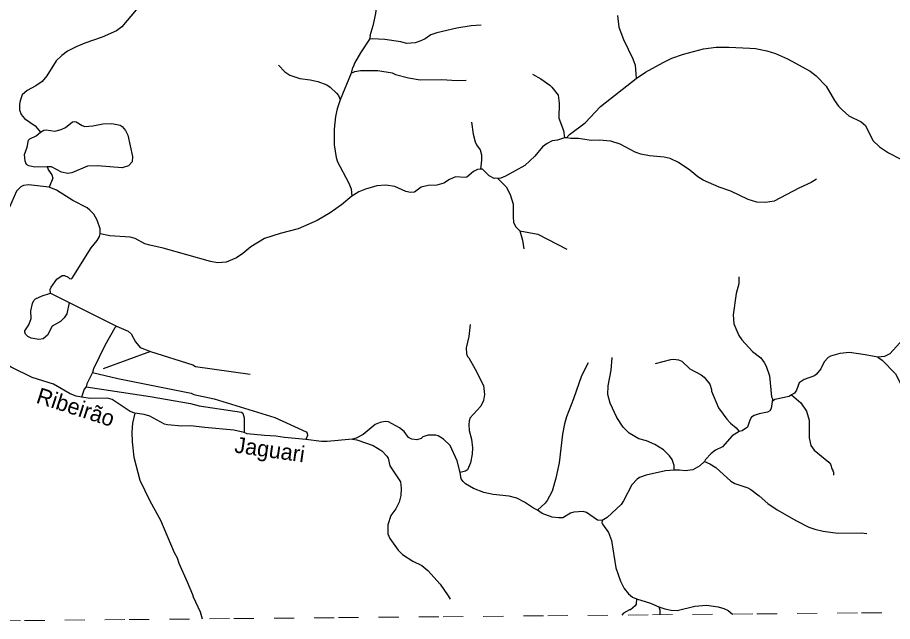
# Model space of a CAD drawing. Extents: x 346.5 to 372.4, y 7400.3 to 7428.2.
# Drawn here: x 364.517 to 368.874, y 7400.489 to 7403.497 of the extents above; entities that cross this region are included whole.
import ezdxf
from ezdxf.enums import TextEntityAlignment as Align

# ---------------------------------------------------------------- set-up
doc = ezdxf.new("R2010")
doc.units = 0
doc.header["$LTSCALE"] = 0.032
doc.linetypes.add('SHORT_DASHED', pattern=[2.7, 1.5, -1.2])
for name, color, linetype, lineweight in [('1', 7, 'Continuous', 25), ('2', 7, 'Continuous', 25), ('53', 7, 'SHORT_DASHED', 13), ('7', 7, 'Continuous', 25)]:
    doc.layers.add(name, color=color, linetype=linetype, lineweight=lineweight)
doc.layers.add('61', color=7, linetype='Continuous')

msp = doc.modelspace()

# ---------------------------------------------------------------- linework, layer by layer
at = {"layer": '1'}
for p, q in [((364.7739, 7402.077), (365.0095, 7401.9597)), ((365.1783, 7401.834), (364.9441, 7401.7471))]:
    msp.add_line(p, q, dxfattribs=at)
for points in [[(365.0095, 7401.9597), (365.002, 7401.9522), (364.952, 7401.8634), (364.8946, 7401.7479), (364.8896, 7401.729)], [(365.0095, 7401.9597), (365.0676, 7401.9343), (365.0827, 7401.9224), (365.1042, 7401.8817), (365.1274, 7401.853), (365.1783, 7401.834)], [(365.1783, 7401.834), (365.3896, 7401.7678), (365.4039, 7401.7598), (365.6757, 7401.7208)], [(364.8896, 7401.729), (364.862, 7401.6729), (364.8594, 7401.6585)], [(364.8896, 7401.729), (365.0166, 7401.7), (365.3816, 7401.6259), (365.3943, 7401.6203), (365.4964, 7401.598), (365.7976, 7401.5048), (365.9538, 7401.433), (365.9599, 7401.4267), (365.9602, 7401.4155), (365.9534, 7401.3961)], [(364.8594, 7401.6585), (364.8482, 7401.6466), (364.8353, 7401.6058)], [(364.8594, 7401.6585), (365.1776, 7401.6092), (365.3784, 7401.5749), (365.4214, 7401.5637), (365.6326, 7401.5319), (365.6382, 7401.5271), (365.6462, 7401.504), (365.645, 7401.4309)]]:
    msp.add_lwpolyline(points, dxfattribs=at)
at = {"layer": '2'}
for points in [[(364.6311, 7402.9256), (364.6476, 7402.9351), (364.659, 7402.9376), (364.702, 7402.9316), (364.7336, 7402.9387), (364.7551, 7402.9484), (364.7915, 7402.9767), (364.7991, 7402.9795), (364.8085, 7402.9777), (364.8394, 7402.959), (364.8522, 7402.9548), (364.892, 7402.9569), (364.9417, 7402.9679), (364.986, 7402.9683), (365.0278, 7402.9614), (365.0385, 7402.9542), (365.0552, 7402.9346), (365.0667, 7402.9104), (365.0902, 7402.8043), (365.0884, 7402.7774), (365.0692, 7402.7579), (365.0382, 7402.7476), (364.9151, 7402.7587), (364.8648, 7402.7568), (364.7868, 7402.7238), (364.7677, 7402.7194), (364.7366, 7402.7275), (364.6855, 7402.7529), (364.665, 7402.7531), (364.6038, 7402.7521), (364.5734, 7402.7576), (364.5612, 7402.7655), (364.5554, 7402.781), (364.5515, 7402.8142), (364.5649, 7402.8507), (364.5708, 7402.8863), (364.5777, 7402.8928), (364.6092, 7402.9082)], [(364.5846, 7401.9981), (364.5837, 7402.0358), (364.5907, 7402.0734), (364.5979, 7402.0884), (364.6058, 7402.0954), (364.6395, 7402.1113), (364.6805, 7402.1237), (364.7739, 7402.077), (364.7618, 7402.0217), (364.7494, 7402.0013), (364.731, 7401.983), (364.6891, 7401.9597), (364.6667, 7401.9146), (364.645, 7401.8973), (364.6224, 7401.8939), (364.5853, 7401.9002), (364.568, 7401.9085), (364.5573, 7401.9203), (364.553, 7401.9305), (364.5536, 7401.9375), (364.5733, 7401.9668)]]:
    msp.add_lwpolyline(points, close=True, dxfattribs=at)
at = {"layer": '53'}
msp.add_lwpolyline([(364.0311, 7400.4895), (364.5521, 7400.4943), (365.0732, 7400.4991), (365.5942, 7400.5039), (366.1152, 7400.5086), (366.6362, 7400.5134), (367.1572, 7400.5181), (367.6782, 7400.5228), (368.1992, 7400.5275), (368.7203, 7400.5322), (369.2413, 7400.5368), (369.7623, 7400.5415), (370.2833, 7400.5461), (370.8043, 7400.5507), (371.3253, 7400.5553), (371.8463, 7400.5598), (372.3673, 7400.5644)], dxfattribs=at)
at = {"layer": '7'}
for points in [[(366.3114, 7403.6891), (366.3135, 7403.6767), (366.3116, 7403.6175), (366.2997, 7403.5171), (366.2869, 7403.4549), (366.271, 7403.4063), (366.2731, 7403.4056), (366.2689, 7403.3884)], [(365.1082, 7403.5354), (365.0365, 7403.4509), (365.0102, 7403.4302), (364.9385, 7403.3991), (364.8524, 7403.3696), (364.8094, 7403.3513), (364.7664, 7403.329), (364.7369, 7403.3075), (364.7098, 7403.2812), (364.6635, 7403.2063), (364.6396, 7403.1784), (364.6086, 7403.1568), (364.5655, 7403.1337), (364.5408, 7403.1122), (364.5296, 7403.0819), (364.5273, 7403.066), (364.5272, 7403.0373), (364.5344, 7403.0134), (364.552, 7402.9935), (364.6046, 7402.9568), (364.6311, 7402.9256)], [(367.5038, 7403.5059), (367.5118, 7403.4485), (367.5349, 7403.3864), (367.5811, 7403.2907), (367.5923, 7403.2589), (367.5963, 7403.2158), (367.5976, 7403.1931)], [(366.8265, 7403.4581), (366.7762, 7403.4549), (366.7045, 7403.4437), (366.6041, 7403.4198), (366.5746, 7403.4103), (366.5475, 7403.3903), (366.526, 7403.38), (366.4973, 7403.3712), (366.4543, 7403.368), (366.4256, 7403.3752), (366.3459, 7403.3864), (366.2833, 7403.3907), (366.2689, 7403.3884)], [(366.2689, 7403.3884), (366.2255, 7403.321), (366.1945, 7403.27), (366.1881, 7403.2501), (366.1849, 7403.2485), (366.1782, 7403.2188), (366.1238, 7403.0874)], [(367.5976, 7403.1931), (367.6433, 7403.2238), (367.7326, 7403.2732), (367.7756, 7403.2947), (367.833, 7403.3146), (367.9334, 7403.3409), (367.9956, 7403.3489), (368.0593, 7403.3497), (368.1629, 7403.3449), (368.1916, 7403.3425), (368.249, 7403.3306), (368.292, 7403.3178), (368.351, 7403.2915), (368.4634, 7403.2302), (368.4945, 7403.2063), (368.5438, 7403.1553), (368.5853, 7403.0835), (368.6052, 7403.0556), (368.6228, 7403.0373), (368.657, 7403.007), (368.7176, 7402.9767), (368.7399, 7402.9584), (368.7766, 7402.8843), (368.8084, 7402.8524), (368.8547, 7402.8237), (368.9121, 7402.7934)], [(365.8167, 7403.2597), (365.8478, 7403.2262), (365.8725, 7403.2102), (365.9235, 7403.1935), (365.9745, 7403.1871), (366.0128, 7403.1784), (366.0574, 7403.1608), (366.0741, 7403.1504), (366.1052, 7403.1202), (366.1145, 7403.109), (366.1238, 7403.0874)], [(366.1782, 7403.2188), (366.1963, 7403.2281), (366.2248, 7403.2325), (366.3108, 7403.2325), (366.3826, 7403.2214), (366.3993, 7403.2134), (366.4638, 7403.1967), (366.5212, 7403.1871), (366.628, 7403.1879), (366.7061, 7403.1831), (366.7515, 7403.1855)], [(367.0815, 7403.215), (367.1221, 7403.1919), (367.1675, 7403.1592), (367.1779, 7403.1505), (367.209, 7403.1098), (367.2146, 7403.0708), (367.213, 7402.9959), (367.2361, 7402.9337), (367.2399, 7402.897)], [(367.2508, 7402.8972), (367.2656, 7402.9146), (367.3437, 7402.9728), (367.4202, 7403.0532), (367.5976, 7403.1931)], [(366.1238, 7403.0874), (366.1084, 7403.0421), (366.0996, 7403.0038), (366.0933, 7402.9401), (366.094, 7402.8636), (366.1044, 7402.7998), (366.1108, 7402.7775), (366.1658, 7402.6755), (366.1778, 7402.6432), (366.1809, 7402.6068)], [(366.7778, 7402.9759), (366.7858, 7402.9162), (366.7954, 7402.8779), (366.8025, 7402.862), (366.8201, 7402.8381), (366.8272, 7402.8126), (366.828, 7402.7871), (366.822, 7402.7417)], [(367.2399, 7402.897), (367.2302, 7402.8943), (367.2061, 7402.8853), (367.1795, 7402.8819), (367.154, 7402.8699), (367.1309, 7402.8532), (367.0926, 7402.807), (367.0432, 7402.7592), (366.9468, 7402.7066), (366.9241, 7402.6967), (366.9089, 7402.6946)], [(368.4961, 7402.6922), (368.469, 7402.6755), (368.4076, 7402.6476), (368.2841, 7402.5822), (368.241, 7402.5751), (368.198, 7402.5775), (368.155, 7402.5902), (368.0689, 7402.6317), (368.0115, 7402.6516), (367.9318, 7402.6874), (367.9039, 7402.7034), (367.8649, 7402.736), (367.8091, 7402.7743), (367.7661, 7402.7942), (367.7374, 7402.8006), (367.664, 7402.8078), (367.621, 7402.8165), (367.5923, 7402.8261), (367.5182, 7402.866), (367.4712, 7402.8803), (367.4138, 7402.8867), (367.374, 7402.8843), (367.3102, 7402.8946), (367.2719, 7402.8938), (367.2508, 7402.8972), (367.2399, 7402.897)], [(364.665, 7402.7531), (364.6708, 7402.7371), (364.6878, 7402.7141), (364.693, 7402.6962), (364.6739, 7402.6512)], [(366.822, 7402.7417), (366.8076, 7402.7403), (366.7874, 7402.7297), (366.7547, 7402.7026), (366.7452, 7402.7002), (366.6973, 7402.7034), (366.6679, 7402.6898), (366.6392, 7402.6715), (366.6057, 7402.6619), (366.5611, 7402.6595), (366.5276, 7402.6516), (366.4941, 7402.6269), (366.4734, 7402.6261), (366.4511, 7402.6309), (366.3953, 7402.6548), (366.3507, 7402.6627), (366.306, 7402.6579), (366.2503, 7402.6428), (366.2168, 7402.6293), (366.1905, 7402.613), (366.1809, 7402.6068)], [(366.9089, 7402.6946), (366.8966, 7402.6967), (366.8902, 7402.6946), (366.8663, 7402.7082), (366.8323, 7402.741), (366.822, 7402.7417)], [(366.9089, 7402.6946), (366.9508, 7402.6532), (366.9707, 7402.6149), (366.985, 7402.5671), (366.9842, 7402.5065), (366.9874, 7402.4763), (366.9978, 7402.4539), (367.0188, 7402.435)], [(364.6739, 7402.6512), (364.5719, 7402.6643), (364.5464, 7402.6603), (364.5336, 7402.654), (364.5121, 7402.6317), (364.4762, 7402.5528), (364.4316, 7402.5026), (364.3918, 7402.477), (364.3647, 7402.4651), (364.3306, 7402.4671), (364.3242, 7402.4731)], [(364.9289, 7402.419), (364.9278, 7402.4449), (364.913, 7402.4874), (364.897, 7402.5169), (364.8771, 7402.5376), (364.8636, 7402.5496), (364.7919, 7402.5862), (364.7105, 7402.6364), (364.6739, 7402.6512)], [(366.1809, 7402.6068), (366.1299, 7402.5639), (366.0733, 7402.5241), (366.0096, 7402.4858), (365.914, 7402.4444), (365.8247, 7402.4221), (365.7466, 7402.3966), (365.6781, 7402.3551), (365.639, 7402.3224), (365.6071, 7402.3009), (365.5553, 7402.2786), (365.5131, 7402.2754), (365.4772, 7402.2826), (365.2429, 7402.3487), (365.176, 7402.3631), (365.1505, 7402.3702), (365.1027, 7402.3966), (365.0772, 7402.4037), (364.9767, 7402.4093), (364.9289, 7402.419)], [(364.6805, 7402.1237), (364.6798, 7402.1423), (364.6842, 7402.1543), (364.7121, 7402.1941), (364.74, 7402.2117), (364.7504, 7402.2117), (364.7695, 7402.2045), (364.7759, 7402.1965), (364.7855, 7402.1957), (364.7895, 7402.1997), (364.8843, 7402.3495), (364.9138, 7402.3862), (364.9258, 7402.407), (364.9289, 7402.419)], [(367.0188, 7402.435), (367.1078, 7402.4181), (367.252, 7402.3432)], [(367.0188, 7402.435), (367.0321, 7402.3886), (367.0376, 7402.3448)], [(368.1087, 7402.2061), (368.1087, 7402.1702), (368.096, 7402.1224), (368.08, 7402.0156), (368.084, 7401.971), (368.1095, 7401.9128), (368.1239, 7401.8921), (368.1773, 7401.8339), (368.2179, 7401.802), (368.2346, 7401.7797), (368.2442, 7401.7606), (368.2617, 7401.7128), (368.2713, 7401.6084), (368.2758, 7401.5984), (368.2745, 7401.5846)], [(369.2855, 7402.0058), (369.2659, 7402.006), (369.2372, 7402.0013), (369.1798, 7402.0045), (369.1225, 7402.0045), (369.0938, 7402.0005), (369.0244, 7401.9782), (369.0005, 7401.9638), (368.9615, 7401.9335), (368.8602, 7401.8228), (368.8346, 7401.8088), (368.8015, 7401.806)], [(366.7715, 7401.9686), (366.7635, 7401.9088), (366.7507, 7401.8515), (366.7523, 7401.8228), (366.7571, 7401.8084), (366.7635, 7401.8028), (366.7954, 7401.7463), (366.8368, 7401.6642), (366.8416, 7401.6203), (366.8368, 7401.5901), (366.8233, 7401.5614), (366.7699, 7401.5024), (366.7667, 7401.4865), (366.7643, 7401.4705), (366.7659, 7401.4402), (366.7778, 7401.3972), (366.7826, 7401.3542), (366.781, 7401.3223), (366.773, 7401.2793), (366.7579, 7401.245), (366.7483, 7401.2378), (366.7204, 7401.2307)], [(365.1011, 7401.5269), (365.0777, 7401.5345), (364.9879, 7401.594), (364.9656, 7401.6012), (364.8811, 7401.5996), (364.8353, 7401.6058), (364.8085, 7401.6113), (364.7783, 7401.6227), (364.6954, 7401.6713), (364.5894, 7401.704), (364.4858, 7401.755), (364.4221, 7401.7933), (364.379, 7401.8108), (364.3503, 7401.8164), (364.3201, 7401.8204), (364.2563, 7401.8132), (364.2117, 7401.8052), (364.1518, 7401.7845), (364.1416, 7401.7836)], [(367.787, 7401.2424), (367.7866, 7401.2655), (367.7764, 7401.296), (367.7636, 7401.3151), (367.7342, 7401.3438), (367.6911, 7401.3709), (367.6497, 7401.3884), (367.6114, 7401.3996), (367.562, 7401.4267), (367.5325, 7401.4578), (367.5015, 7401.5056), (367.4688, 7401.5773), (367.4568, 7401.6203), (367.4576, 7401.6634), (367.4728, 7401.7415), (367.4776, 7401.8044)], [(368.8015, 7401.806), (368.7383, 7401.818), (368.6602, 7401.8283), (368.6124, 7401.8235), (368.5646, 7401.81), (368.5534, 7401.8044), (368.5343, 7401.7829), (368.5168, 7401.7471), (368.496, 7401.7207), (368.4849, 7401.7128), (368.4339, 7401.6952), (368.41, 7401.6777), (368.3964, 7401.6411), (368.3861, 7401.6267), (368.3718, 7401.6178)], [(368.8015, 7401.806), (368.8224, 7401.7905), (368.8889, 7401.7224), (368.9216, 7401.6586), (368.9622, 7401.5892), (368.9973, 7401.5151), (369.0292, 7401.4769), (369.0627, 7401.4434), (369.1256, 7401.3876), (369.1671, 7401.3589), (369.3073, 7401.3023), (369.3711, 7401.2729), (369.4205, 7401.2458), (369.595, 7401.0999), (369.6269, 7401.0617), (369.654, 7401.0155)], [(367.3588, 7401.7773), (367.3253, 7401.7128), (367.2855, 7401.598), (367.2504, 7401.5088), (367.2401, 7401.4737), (367.2305, 7401.4227), (367.2146, 7401.2793), (367.1978, 7401.2027), (367.1787, 7401.139), (367.154, 7401.0912), (367.1444, 7401.0784), (367.1055, 7401.044)], [(367.6935, 7401.7734), (367.7708, 7401.7941), (367.7852, 7401.7957), (367.8083, 7401.7925), (367.825, 7401.7853), (367.8649, 7401.7478), (367.9214, 7401.7176), (367.9366, 7401.7056), (367.9637, 7401.6713), (367.9732, 7401.645), (367.9732, 7401.6363), (368.0067, 7401.5534), (368.0482, 7401.4968), (368.0665, 7401.4769), (368.096, 7401.4538), (368.1103, 7401.4351)], [(368.2745, 7401.5846), (368.2697, 7401.5502), (368.2625, 7401.5382), (368.2522, 7401.5311), (368.2092, 7401.5231), (368.1844, 7401.5151), (368.1725, 7401.5064), (368.1637, 7401.4912), (368.1518, 7401.457), (368.1261, 7401.4393), (368.1103, 7401.4351)], [(368.3718, 7401.6178), (368.3596, 7401.6092), (368.2873, 7401.5945), (368.2745, 7401.5846)], [(368.3718, 7401.6178), (368.4179, 7401.5781), (368.4458, 7401.5359), (368.4586, 7401.4912), (368.4594, 7401.4036), (368.4681, 7401.3653), (368.4841, 7401.3422), (368.5574, 7401.2824), (368.5646, 7401.2729), (368.5741, 7401.2466), (368.5773, 7401.245), (368.5773, 7401.2386), (368.5805, 7401.2354), (368.5805, 7401.2179)], [(365.1011, 7401.5269), (365.0899, 7401.4769), (365.0867, 7401.4323), (365.0875, 7401.3844), (365.0963, 7401.3079), (365.1266, 7401.1932), (365.176, 7401.0896), (365.2286, 7400.9939), (365.2971, 7400.833), (365.3114, 7400.8059), (365.3194, 7400.7804), (365.3609, 7400.6863), (365.388, 7400.6233), (365.3911, 7400.613), (365.4262, 7400.5381), (365.4356, 7400.5024)], [(366.1846, 7401.3972), (366.059, 7401.386), (366.0303, 7401.386), (365.9534, 7401.3961), (365.847, 7401.4051), (365.804, 7401.4123), (365.7466, 7401.4155), (365.6605, 7401.4243), (365.645, 7401.4309), (365.5936, 7401.4418), (365.4501, 7401.4546), (365.3784, 7401.4641), (365.3354, 7401.4625), (365.2636, 7401.4681), (365.2493, 7401.4721), (365.176, 7401.5119), (365.1473, 7401.5199), (365.1011, 7401.5269)], [(366.7204, 7401.2307), (366.7069, 7401.2888), (366.671, 7401.3653), (366.6384, 7401.398), (366.6121, 7401.4139), (366.5993, 7401.4179), (366.5611, 7401.4171), (366.5356, 7401.4083), (366.5268, 7401.4012), (366.5053, 7401.3948), (366.4798, 7401.3972), (366.4646, 7401.4059), (366.4423, 7401.4354), (366.4184, 7401.453), (366.3642, 7401.4833), (366.3475, 7401.4848), (366.322, 7401.4809), (366.2981, 7401.4697), (366.2383, 7401.4211), (366.2039, 7401.402), (366.1846, 7401.3972)], [(368.1103, 7401.4351), (368.0753, 7401.4147), (368.0275, 7401.3597), (367.9924, 7401.3422), (367.9717, 7401.3255), (367.9435, 7401.2959), (367.938, 7401.2863)], [(366.1846, 7401.3972), (366.2062, 7401.3945), (366.2877, 7401.3653), (366.3315, 7401.339), (366.3562, 7401.3127), (366.3618, 7401.3032), (366.3706, 7401.2649), (366.424, 7401.1852), (366.428, 7401.1517), (366.4256, 7401.1167), (366.4168, 7401.0832), (366.4001, 7401.0497), (366.3762, 7401.0171), (366.3602, 7400.97), (366.361, 7400.9254), (366.3706, 7400.9031), (366.4128, 7400.8441), (366.4343, 7400.8226), (366.4854, 7400.7891), (366.53, 7400.7676), (366.5603, 7400.7437), (366.6208, 7400.6752), (366.6607, 7400.6178), (366.6718, 7400.601)], [(367.938, 7401.2863), (367.9151, 7401.2641), (367.8792, 7401.245), (367.841, 7401.2394), (367.8131, 7401.2431), (367.787, 7401.2424)], [(367.938, 7401.2863), (367.9645, 7401.2753), (367.9948, 7401.2561), (368.0697, 7401.1884), (368.0888, 7401.1772), (368.1534, 7401.1549), (368.1677, 7401.1469), (368.2108, 7401.1159), (368.2538, 7401.0776), (368.3, 7401.0457), (368.3956, 7400.9899), (368.4578, 7400.9589), (368.4865, 7400.9485), (368.5295, 7400.9389), (368.6013, 7400.9294), (368.7192, 7400.9302), (368.7455, 7400.927)], [(367.1055, 7401.044), (367.0855, 7401.0533), (367.0408, 7401.0832), (367.0026, 7401.1039), (366.9643, 7401.1127), (366.8846, 7401.1222), (366.8384, 7401.1318), (366.7874, 7401.1509), (366.7475, 7401.1756), (366.7356, 7401.186), (366.7268, 7401.1996), (366.7204, 7401.2307)], [(367.787, 7401.2424), (367.7437, 7401.2394), (367.6465, 7401.2187), (367.6146, 7401.2067), (367.6027, 7401.1987), (367.5764, 7401.1693), (367.5349, 7401.0896), (367.5222, 7401.072), (367.4536, 7401.0067), (367.4275, 7400.9916)], [(367.4275, 7400.9916), (367.4048, 7400.9937), (367.35, 7401.033), (367.3341, 7401.0378), (367.2863, 7401.0338), (367.2704, 7401.0282), (367.2321, 7401.0059), (367.2114, 7401.0051), (367.1795, 7401.0091), (367.1295, 7401.0271), (367.1055, 7401.044)], [(367.4275, 7400.9916), (367.4267, 7400.9814), (367.4302, 7400.9739), (367.46, 7400.9318), (367.4752, 7400.8935), (367.4967, 7400.7565), (367.5198, 7400.6895), (367.5381, 7400.6544), (367.5596, 7400.6265), (367.5796, 7400.6114), (367.5986, 7400.6029)], [(367.5986, 7400.6029), (367.5971, 7400.5755), (367.5923, 7400.5676), (367.5692, 7400.5484), (367.5636, 7400.5484), (367.5349, 7400.5317), (367.5255, 7400.5214)], [(367.5986, 7400.6029), (367.6688, 7400.5811), (367.7111, 7400.5622)], [(367.7111, 7400.5622), (367.7407, 7400.5519), (367.7724, 7400.5452), (367.8011, 7400.5436), (367.8904, 7400.5652), (367.9478, 7400.5715), (368.0051, 7400.5628), (368.0338, 7400.5548), (368.0562, 7400.5439), (368.0767, 7400.5264)], [(367.7111, 7400.5622), (367.715, 7400.5477), (367.7156, 7400.5232)]]:
    msp.add_lwpolyline(points, dxfattribs=at)

# ---------------------------------------------------------------- texts
at = {"layer": '61'}
for s, rotation, p in [('Ribeirão', 342.153, (364.7945, 7401.5189)), ('Jaguari', 351.811, (365.7676, 7401.3063))]:
    msp.add_text(s, height=0.08, rotation=rotation, dxfattribs=at).set_placement(p, align=Align.CENTER)

doc.saveas('drawing.dxf')
